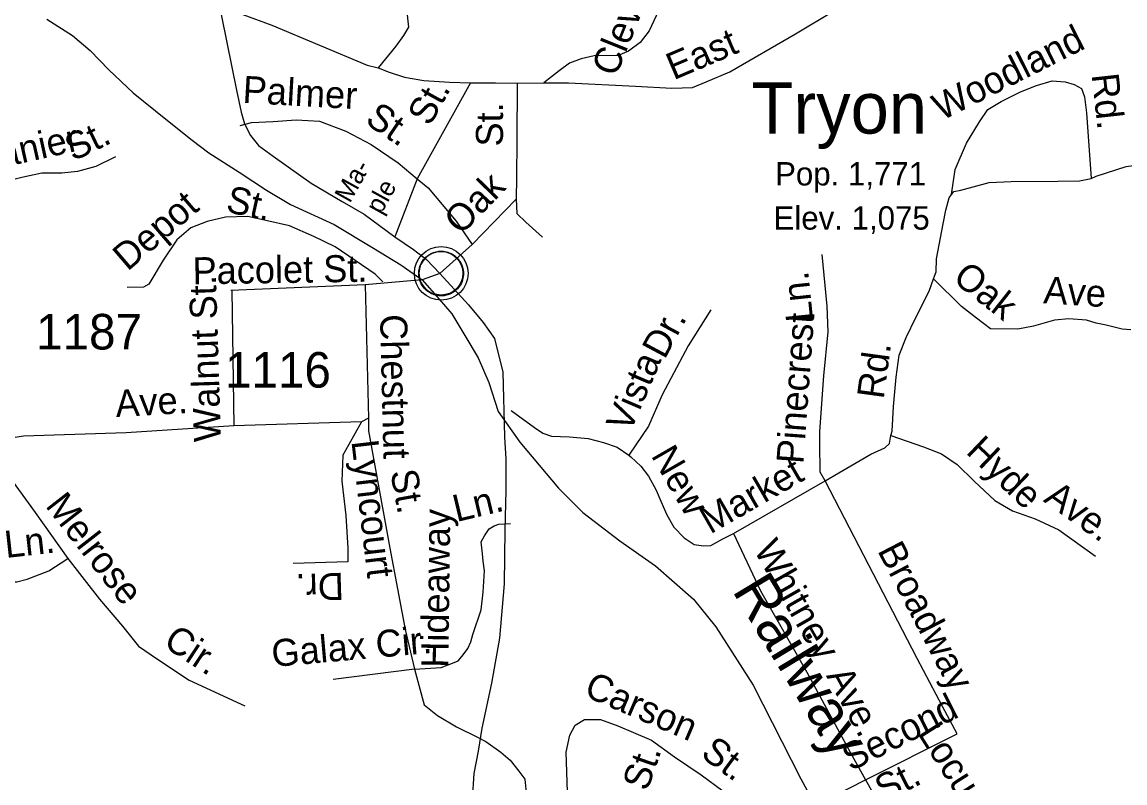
# Model space of a CAD drawing. Extents: x 990631 to 1056237, y 535999 to 585651.
# Drawn here: x 1031429 to 1035304, y 544863 to 547537 of the extents above; entities that cross this region are included whole.
import ezdxf

# ---------------------------------------------------------------- set-up
doc = ezdxf.new("R2010")
doc.units = 0
for name, color, linetype in [('Exist Civil Demographics City Label', 7, 'Continuous'), ('Exist Civil Demographics Community CELL', 7, 'Continuous'), ('Exist Railroad Mainline', 7, 'Continuous'), ('Exist Railroad Mainline Label', 7, 'Continuous'), ('Exist Road Non-System Type 51', 7, 'Continuous'), ('Exist Road Non-System Type 51 Label', 7, 'Continuous'), ('Exist Road Primary US Attributed', 7, 'Continuous'), ('Exist Road Secondary Type 51 Attributed', 7, 'Continuous'), ('Exist Road Secondary Type 51 Label', 7, 'Continuous'), ('Exist Road Secondary Type 51 Number Label', 7, 'Continuous'), ('Exist Survey Geodetic Marker Label', 7, 'Continuous')]:
    doc.layers.add(name, color=color, linetype=linetype)

msp = doc.modelspace()

# ---------------------------------------------------------------- linework, layer by layer
at = {"layer": 'Exist Civil Demographics Community CELL'}
msp.add_lwpolyline([(1032823.9, 546666), (1032824.9, 546671.6), (1032826.7, 546678.2), (1032829.6, 546685.4), (1032832.6, 546691.1), (1032835.9, 546696.8), (1032839.6, 546702), (1032843.6, 546706.3), (1032848.2, 546710.9), (1032853.7, 546715.5), (1032859.2, 546719.2), (1032864, 546722), (1032869.1, 546724.5), (1032874.6, 546726.8), (1032880.2, 546728.6), (1032884.5, 546729.8), (1032889.4, 546730.5), (1032893.5, 546731.2), (1032899.9, 546731.5), (1032904.3, 546731.4), (1032910, 546731.1), (1032914.9, 546730.4), (1032919.8, 546729.4), (1032924.8, 546728), (1032929.9, 546726.1), (1032936.6, 546723.1), (1032942.9, 546719.6), (1032947.9, 546716.1), (1032953.1, 546712.1), (1032956.4, 546709), (1032960.5, 546704.6), (1032964.4, 546699.9), (1032967.5, 546695.3), (1032970.6, 546690.3), (1032973, 546685.1), (1032975.1, 546680.1), (1032976.6, 546675.1), (1032977.9, 546670.5), (1032979, 546664.4), (1032979.6, 546659.7), (1032979.9, 546653.7), (1032979.7, 546648), (1032979.1, 546642.3), (1032978.2, 546636.8), (1032976.6, 546630.6), (1032974.7, 546624.8), (1032972.4, 546619.7), (1032969.2, 546613.7), (1032965.9, 546608.4), (1032962.5, 546603.7), (1032958.3, 546599), (1032953, 546594), (1032948, 546589.9), (1032943, 546586.4), (1032938.6, 546583.9), (1032931.8, 546580.7), (1032924.7, 546578), (1032918.7, 546576.5), (1032912.1, 546575.2), (1032907.7, 546574.7), (1032903.2, 546574.5), (1032897.6, 546574.5), (1032893.3, 546574.9), (1032887.7, 546575.6), (1032881.8, 546576.9), (1032877.2, 546578.2), (1032872, 546580.1), (1032867.4, 546582.1), (1032863.5, 546584.4), (1032856.7, 546588.4), (1032851.1, 546592.7), (1032846.2, 546597.2), (1032841.8, 546602), (1032838.6, 546606), (1032835.6, 546610.2), (1032831.5, 546617.3), (1032829.8, 546620.8), (1032828.1, 546624.8), (1032825.5, 546633), (1032823.9, 546640.1), (1032823.3, 546645.2), (1032822.9, 546651.6), (1032822.9, 546656.3), (1032823.4, 546662.7)], close=True, dxfattribs=at)
for centre, radius in [((1032901.6, 546653.6), 94.3), ((1032901.3, 546653.9), 76.7)]:
    msp.add_circle(centre, radius, dxfattribs=at)
at = {"layer": 'Exist Railroad Mainline'}
for points in [[(1031516.3, 547546.4), (1031606.1, 547489), (1031668.4, 547436.9), (1031733.6, 547368.3), (1031819, 547287.5), (1031934.3, 547195.1)], [(1031934.3, 547195.1), (1032026.7, 547121.7), (1032085.2, 547077.7), (1032191.6, 547009.7), (1032287.7, 546946.3), (1032372.1, 546895.5), (1032526, 546825.7), (1032664, 546742.1), (1032760.1, 546683.5), (1032835.3, 546630.3)], [(1032835.3, 546630.3), (1032894, 546562.5), (1032938.6, 546510.8), (1032985.2, 546434.8), (1033031.9, 546357.3), (1033069.5, 546269.5), (1033102.1, 546167.8), (1033178.2, 546060.4), (1033313.4, 545898.8), (1033399.7, 545813.7), (1033529.3, 545713.3), (1033654.7, 545625.5), (1033788.5, 545508.4), (1033866.8, 545411.6), (1033997.3, 545206.2), (1034165.5, 544877.5), (1034277.3, 544670.2)]]:
    msp.add_lwpolyline(points, dxfattribs=at)
at = {"layer": 'Exist Road Non-System Type 51'}
for p, q in [((1033004.3, 547323.5), (1032817.2, 546985.3)), ((1033168.3, 547322.4), (1033262.4, 547323.3)), ((1032817.2, 546985.3), (1032739.1, 546782.3)), ((1033010, 546755), (1033165.1, 546914.1)), ((1032897.1, 546653.6), (1033010, 546755)), ((1032166.6, 546593.5), (1032172.7, 546117.6)), ((1033928.1, 545738.9), (1034250.1, 545924.7))]:
    msp.add_line(p, q, dxfattribs=at)
for points in [[(1032694.9, 548412.3), (1032705.7, 548313.9), (1032736.2, 548016.7), (1032757.4, 547799.8), (1032775.7, 547627.2), (1032783.4, 547550.8), (1032786.4, 547518.8), (1032769.4, 547489.3), (1032742.2, 547452), (1032679.6, 547376.1)], [(1034055.5, 548150.4), (1034048.5, 548118.6), (1034047, 548074.6), (1034065.8, 547974), (1034053.7, 547912.4), (1034029.9, 547851), (1033973.9, 547794.7), (1033914.4, 547748.7), (1033880.1, 547735.8), (1033824.1, 547735.5), (1033769.7, 547729.4), (1033739.3, 547716.2), (1033712.7, 547697.2), (1033688.9, 547639.8), (1033656.3, 547558.9), (1033632.4, 547505.5), (1033601.1, 547464.5), (1033560.1, 547433.9), (1033523.6, 547419.1), (1033439.5, 547417.8), (1033393.1, 547407.1), (1033352.6, 547392.5), (1033315.8, 547365.6), (1033262.4, 547323.3)], [(1033262.4, 547323.3), (1033348.4, 547322.6), (1033584.2, 547311), (1033712.2, 547304.8), (1033784.2, 547306.6), (1033832.8, 547327), (1033916, 547362.4), (1034146.5, 547495.2), (1034283.2, 547576.8), (1034421.4, 547644.3), (1034519.1, 547695.3), (1034622.6, 547736.1), (1034804.7, 547798.2), (1034903.1, 547809), (1035025.2, 547809.2), (1035266.6, 547787.3), (1035386.1, 547771.5)], [(1032102.6, 547600.8), (1032306.3, 547526), (1032642, 547385.2), (1032679.6, 547376.1)], [(1032679.6, 547376.1), (1032719.1, 547360.8), (1032772.6, 547343), (1032840.4, 547330.8), (1032930.3, 547326), (1033004.3, 547323.5)], [(1033004.3, 547323.5), (1033092.3, 547322.7), (1033168.3, 547322.4)], [(1033168.3, 547322.4), (1033167.9, 547122.1), (1033165.6, 546990.1), (1033165.1, 546914.1)], [(1034694.8, 546931.1), (1034707.5, 547018.9), (1034746.6, 547111.5), (1034792.9, 547186.2), (1034822.4, 547229.3), (1034869.4, 547257.7), (1034936.5, 547291.6), (1034993.2, 547313.9), (1035047.7, 547330.2), (1035093.7, 547326.6), (1035125.5, 547317.6), (1035151, 547302.7), (1035162, 547274.4), (1035168.3, 547218.1), (1035184.9, 546987.5)], [(1032194.8, 547173.5), (1032235.2, 547184.1), (1032311.3, 547187.8), (1032391.7, 547193.2), (1032473.6, 547188.5), (1032566.5, 547153.4), (1032655, 547106.6), (1032750.9, 547041.5), (1032817.2, 546985.3)], [(1031757, 547063.3), (1031687.9, 547029.7), (1031623.3, 547011.6), (1031569, 547005.3), (1031499, 547005.7), (1031428.4, 546989.9), (1031378, 546977.5), (1031291.3, 546954.2)], [(1035184.9, 546987.5), (1035203.2, 546994.9), (1035308.4, 547029.6), (1035402.9, 547042.5), (1035472.9, 547044.3), (1035540.5, 547034.1), (1035590, 547014.5), (1035658.8, 546976.3), (1035703.7, 546942.8), (1035729.1, 546919.9), (1035924.4, 546773.7), (1036022.6, 546710.5), (1036110.5, 546643.5), (1036145, 546600.4), (1036167.9, 546563.7), (1036163.1, 546535.8), (1036145.7, 546496.3)], [(1032817.2, 546985.3), (1032856.2, 546954.1), (1032954.7, 546836.9), (1033010, 546755)], [(1034694.8, 546931.1), (1034703, 546941), (1034727.3, 546946.1), (1034826.3, 546972.9), (1034904.4, 546976.5), (1035068.4, 546977.2), (1035144.5, 546978.7), (1035184.9, 546987.5)], [(1033165.1, 546914.1), (1033167.5, 546864), (1033198.7, 546833), (1033257.1, 546781.2)], [(1034631.2, 546634.9), (1034640.1, 546658.7), (1034641.4, 546704.7), (1034665.5, 546828.1), (1034675, 546875.7), (1034686.3, 546919.5), (1034694.8, 546931.1)], [(1032697.1, 546623.6), (1032669.8, 546650.4), (1032528.9, 546747.1), (1032454, 546783.6), (1032369.1, 546820.3), (1032285.7, 546839), (1032222.1, 546853.1), (1032143.9, 546851.5), (1032079.3, 546835.5), (1032022.6, 546813.3), (1031973.2, 546770.9), (1031924.9, 546700.4), (1031874.2, 546616), (1031855.8, 546604.6), (1031797.8, 546604.3)], [(1034250.1, 545924.7), (1034233.1, 545955.3), (1034232.4, 546055.3), (1034231.6, 546097.3), (1034246, 546293.1), (1034261.1, 546448.7), (1034257.9, 546538.8), (1034239.5, 546719.6)], [(1034481.4, 546083.5), (1034485.9, 546099.2), (1034490.7, 546185.2), (1034500, 546289), (1034510.5, 546366.6), (1034534.6, 546428), (1034568.8, 546498.9), (1034615.9, 546591.4), (1034631.2, 546634.9)], [(1035324, 546454.7), (1035294, 546457.7), (1035238.3, 546471.4), (1035202.6, 546478.5), (1035168.8, 546489.6), (1035106.9, 546493.7), (1035056.8, 546489.3), (1034982.1, 546467.6), (1034927.7, 546457.3), (1034831.7, 546458.4), (1034782.8, 546496), (1034730, 546537.7), (1034631.2, 546634.9)], [(1033849.1, 546526), (1033769.1, 546398.4), (1033677.4, 546227.3), (1033630, 546116.7), (1033560.5, 546014.8)], [(1033147.3, 546172.2), (1033229.6, 546111.5), (1033259, 546092.5), (1033288.6, 546081.7), (1033352.6, 546079.6), (1033418.5, 546073.5), (1033472, 546059.8), (1033519.5, 546042.3), (1033560.5, 546014.8)], [(1032646.4, 546144.8), (1032646.7, 546100.2), (1032668.9, 545977.4), (1032721.6, 545687.6), (1032774.5, 545401.6), (1032807.9, 545262.5), (1032842, 545137.4), (1032888.9, 545099.8), (1032955.7, 545059.6), (1033028.6, 545023.2)], [(1032622.2, 546131.5), (1032577.1, 546052.4), (1032556, 546015), (1032552.9, 545923.1), (1032567.1, 545802.5), (1032573.4, 545688.4), (1032574, 545640.3), (1032381.7, 545634.4)], [(1034250.1, 545924.7), (1034299.1, 545953.1), (1034411.3, 546017.7), (1034459.9, 546040.1), (1034476.5, 546055.6), (1034481.4, 546083.5)], [(1034481.4, 546083.5), (1034596.3, 546043.8), (1034659.4, 546019.7), (1034714.2, 545981.8), (1034774.5, 545923.9), (1034846.3, 545855.5), (1034909.2, 545819.6), (1034988.3, 545791), (1035071.1, 545752.3), (1035200.3, 545660.1)], [(1031026, 546042.6), (1031028.8, 545952), (1031041.6, 545907.2), (1031060.8, 545860.3), (1031088.5, 545821.8), (1031118.3, 545785.6), (1031167.4, 545736.5), (1031216.4, 545681), (1031289, 545621.3), (1031331.6, 545587.1), (1031355.1, 545576.4), (1031376.4, 545572.2), (1031391.3, 545570), (1031410.5, 545570), (1031446.8, 545578.6), (1031523.6, 545608.4), (1031589.7, 545651.8)], [(1031312.2, 546044.9), (1031382.9, 545940.6), (1031474.8, 545813.5), (1031589.7, 545651.8), (1031647.3, 545578), (1031701.1, 545508.1), (1031782.2, 545413.4), (1031838, 545343.7), (1031904.5, 545297.5), (1032016.3, 545223.8), (1032211.5, 545133.5)], [(1033560.5, 546014.8), (1033568.4, 546008.7), (1033603.3, 545975.5), (1033630.2, 545940.6), (1033656.7, 545891.6), (1033673.5, 545853.1), (1033693.9, 545804.5), (1033718.7, 545761.5), (1033755.3, 545724.4), (1033790.7, 545701.3), (1033822.6, 545696.2), (1033848.6, 545697.5), (1033891.3, 545720.1), (1033928.1, 545738.9)], [(1034392.6, 544873.4), (1034714, 545035.2), (1034663.1, 545130.9), (1034574.3, 545299.9), (1034250.1, 545924.7)], [(1032807.9, 545262.5), (1032901.8, 545268.7), (1032946.6, 545285.8), (1032961.5, 545292.2), (1032974.3, 545307.1), (1032982.8, 545317.8), (1032995.6, 545334.9), (1033006.3, 545358.4), (1033012.7, 545384), (1033042.5, 545471.5), (1033048.9, 545533.3), (1033053.2, 545608), (1033048.9, 545642.2), (1033046.8, 545667.8), (1033042.5, 545710.4), (1033053.2, 545731.8), (1033070.3, 545755.3), (1033087.3, 545765.9), (1033104.4, 545772.3), (1033144.7, 545774.1)], [(1033928.1, 545738.9), (1034023.7, 545537.7), (1034186.6, 545252.3), (1034339.5, 544969.2), (1034392.6, 544873.4)], [(1032807.9, 545262.5), (1032522.1, 545226.1)], [(1033348.2, 544760.8), (1033341, 544971.3), (1033353, 545030.8), (1033372.1, 545066.3), (1033404.7, 545085.2), (1033460.8, 545085.5), (1033522.1, 545063.4), (1033577.3, 545039.7), (1033640.6, 545013.6), (1033720.8, 544955), (1033814.8, 544891.9), (1033891.1, 544835.5)], [(1033028.6, 545023.2), (1033058.1, 545008.4), (1033110.9, 544970.5), (1033144, 544943.4), (1033174.8, 544904.6), (1033195.8, 544875.7), (1033200.3, 544829.6)], [(1033891.1, 544835.5), (1033906.7, 544825), (1033971.5, 544786.9), (1034016.6, 544759.4), (1034054, 544740.2), (1034094, 544737), (1034124, 544738), (1034160.8, 544758.7), (1034217.6, 544784.9), (1034392.6, 544873.4)], [(1034392.6, 544873.4), (1034417.2, 544830.5), (1034448.3, 544739.5), (1034455.6, 544653.3), (1034453.9, 544539.3), (1034450.2, 544487.3), (1034472.8, 544446.5), (1034532.6, 544376.6), (1034562, 544351.6), (1034615.9, 544287.9), (1034681.1, 544197.8), (1034737.6, 544151.8), (1034776.8, 544122.6), (1034832.4, 544050.7), (1034925.4, 543949.8), (1035000.9, 543875.2), (1035055.3, 543823.5)]]:
    msp.add_lwpolyline(points, dxfattribs=at)
at = {"layer": 'Exist Road Primary US Attributed'}
for points in [[(1031991.1, 548621), (1031986.6, 548417), (1031986.1, 548405), (1031999.3, 548252.5), (1032012.8, 548111.9), (1032031.3, 548015.4), (1032054.5, 547911.3), (1032078.8, 547819.2), (1032103, 547685.8), (1032131.3, 547551.3), (1032182.8, 547297.5), (1032199, 547219.7), (1032210.1, 547179.2), (1032231.3, 547137.8), (1032259.6, 547102.4), (1032311.2, 547066), (1032444.6, 546970.9), (1032553.7, 546906.2), (1032630.5, 546861.7), (1032739.1, 546782.3), (1032803.9, 546737.7), (1032850.5, 546702.3), (1032897.1, 546653.6)], [(1032897.1, 546653.6), (1032997.3, 546543.3), (1033049.3, 546480.8), (1033088.9, 546424.6), (1033118, 546306), (1033124.5, 546078.6), (1033128.6, 546000.3), (1033128.6, 545891.1), (1033124.6, 545752.6), (1033122.5, 545562.7), (1033106.4, 545371.4), (1033078.1, 545213.7), (1033043.8, 545055.9), (1033031.6, 544974.1), (1033016.5, 544896.2), (1033010.4, 544805.2)]]:
    msp.add_lwpolyline(points, dxfattribs=at)
at = {"layer": 'Exist Road Secondary Type 51 Attributed'}
msp.add_line((1032634.9, 546613.6), (1032163.1, 546593.3), dxfattribs=at)
for points in [[(1032897.1, 546653.6), (1032835.3, 546630.3)], [(1032634.9, 546613.6), (1032646.4, 546144.8), (1032622.2, 546131.5), (1032172.7, 546117.6), (1031794.5, 546092.8), (1031434.4, 546081.3), (1031232.6, 546049.3), (1031120.4, 546043.8), (1031026, 546042.6), (1030952.3, 546040.8), (1030843, 546041.3), (1030771.1, 546034.2), (1030732.4, 546023.3), (1030675.6, 545974.9), (1030540.3, 545843.8), (1030531.8, 545814.8), (1030533.1, 545777.7), (1030589.8, 545702.4), (1030659.5, 545605.7), (1030733.1, 545525.2), (1030782.6, 545449.5)], [(1032835.3, 546630.3), (1032634.9, 546613.6)]]:
    msp.add_lwpolyline(points, dxfattribs=at)

# ---------------------------------------------------------------- texts
at = {"layer": 'Exist Civil Demographics City Label'}
for s, height, p in [('Tryon', 180.45, (1033991.6, 547144.9)), ('Pop. 1,771', 82.02, (1034074.6, 546962.5))]:
    msp.add_text(s, height=height, dxfattribs=at).set_placement(p)
at = {"layer": 'Exist Railroad Mainline Label'}
msp.add_text('Railway', height=150, rotation=301.2305, dxfattribs=at).set_placement((1033921.9, 545539.2))
at = {"layer": 'Exist Road Non-System Type 51 Label'}
for s, height, rotation, p in [('Cleveland', 95, 68.0441, (1033515.3, 547340.8)), ('Woodland', 95, 26.775, (1034659, 547188.3)), ('East', 95, 23.028, (1033718.1, 547331.7)), ('Palmer', 95, 356.7508, (1032202.3, 547253.2)), ('Rd.', 95, 276.3459, (1035186.4, 547352)), ('St.', 95, 61.0477, (1032861.8, 547167.5)), ('St.', 95, 325.8132, (1032630, 547183.1)), ('St.', 95, 89.8756, (1033118.6, 547099.3)), ('Lanier', 95, 12.6131, (1031290.4, 547009.4)), ('St.', 95, 25.9453, (1031608.9, 547046)), ('Ma-', 65.62, 60.9565, (1032580.9, 546897.7)), ('Oak', 95, 45.7436, (1032970.8, 546785.2)), ('St.', 95, 347.5013, (1032141.4, 546870.7)), ('ple', 65.62, 60.9565, (1032690, 546857.6)), ('Depot', 95, 40.6115, (1031799.6, 546658.8)), ('Oak', 95, 321.7027, (1034694.6, 546628.3)), ('Walnut St.', 95, 91.7542, (1032127.9, 546062.7)), ('Ln.', 95, 95.7982, (1034208.5, 546488.4)), ('Ave', 95, 356.2603, (1035015.7, 546548.9)), ('Chestnut', 95, 271.3974, (1032686.7, 546509)), ('Dr.', 95, 61.8055, (1033686.5, 546348.3)), ('Pinecrest', 95, 85.8083, (1034173.8, 545982.3)), ('Vista', 95, 66.7974, (1033565.2, 546090.5)), ('Rd.', 95, 82.2467, (1034456, 546209.3)), ('Lyncourt', 95, 276.7082, (1032586, 546063.6)), ('Hyde', 95, 316.3772, (1034741.8, 546023.1)), ('New', 95, 299.968, (1033637.1, 546013.5)), ('Market', 95, 29.9797, (1033846.7, 545735.7)), ('St.', 95, 280.3231, (1032722.7, 545956.4)), ('Ave.', 95, 324.4743, (1035014.2, 545853.5)), ('Melrose', 95, 307.9451, (1031508.3, 545836.3)), ('Ln.', 95, 13.4393, (1032955.3, 545779.4)), ('Hideaway', 95, 89.2267, (1032926.3, 545267.1)), ('Ln.', 95, 6.3478, (1031372.6, 545653.3)), ('Whitney', 95, 299.7191, (1033997.2, 545683.4)), ('Broadway', 95, 297.4204, (1034432.8, 545679.5)), ('Dr.', 95, 181.765, (1032558.4, 545601.6)), ('Cir.', 95, 326.6039, (1031921, 545345.6)), ('Galax Cir.', 95, 5.0698, (1032309.8, 545270.2)), ('Carson', 95, 336.7251, (1033399, 545170)), ('Ave.', 95, 298.3734, (1034252.8, 545239.8)), ('Second', 95, 26.7224, (1034340.8, 544902.5)), ('Locust St.', 95, 302.3682, (1034573, 545038.2)), ('St.', 95, 323.5465, (1033809.1, 544957.2)), ('Birch St.', 95, 70.9103, (1033519.5, 544523.7)), ('St.', 95, 26.7332, (1034456.1, 544792.7))]:
    msp.add_text(s, height=height, rotation=rotation, dxfattribs=at).set_placement(p)
at = {"layer": 'Exist Road Secondary Type 51 Label'}
for s, rotation, p in [('Pacolet St.', 0.8524, (1032028.7, 546615)), ('Ave.', 3.3316, (1031759.5, 546148.3))]:
    msp.add_text(s, height=95, rotation=rotation, dxfattribs=at).set_placement(p)
at = {"layer": 'Exist Road Secondary Type 51 Number Label'}
for s, p in [('1187', (1031478.5, 546386.1)), ('1116', (1032142.2, 546252))]:
    msp.add_text(s, height=125, dxfattribs=at).set_placement(p)
at = {"layer": 'Exist Survey Geodetic Marker Label'}
msp.add_text('Elev. 1,075', height=82.021, dxfattribs=at).set_placement((1034069.2, 546807.3))

doc.saveas('drawing.dxf')
